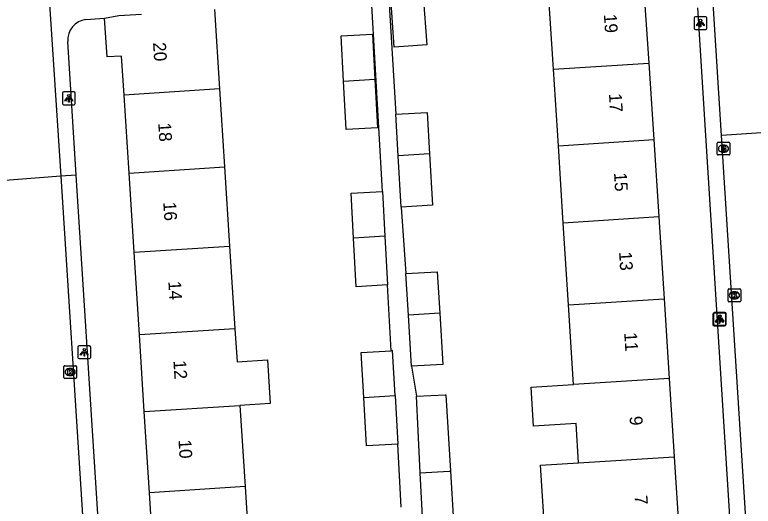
# Model space of a CAD drawing. Extents: x 159689 to 160786, y 387323 to 388339.
# Drawn here: x 160576.8 to 160634.5, y 387640.8 to 387679.2 of the extents above; entities that cross this region are included whole.
import ezdxf

# ---------------------------------------------------------------- set-up
doc = ezdxf.new("R2010")
doc.units = 0
for name, color, linetype in [('IMGEO_Brandkraan', 7, 'Continuous'), ('IMGEO_Kolk', 7, 'Continuous'), ('IMGEO_Lichtpunt', 7, 'Continuous'), ('IMGEO_Pand', 7, 'Continuous'), ('IMGEO_Pand_nummerreeks', 7, 'Continuous'), ('IMGEO_Rijbaan_lokaal_open', 7, 'Continuous'), ('IMGEO_Voetpad_open', 7, 'Continuous')]:
    doc.layers.add(name, color=color, linetype=linetype)

msp = doc.modelspace()

# ---------------------------------------------------------------- linework, layer by layer
at = {"layer": 'IMGEO_Brandkraan'}
for p, q in [((160631.72, 387668.304), (160631.72, 387669.156)), ((160631.795, 387669.23), (160632.647, 387669.23)), ((160632.721, 387669.156), (160632.721, 387668.304)), ((160632.208, 387669.01), (160632.233, 387669.01)), ((160632.647, 387668.23), (160631.795, 387668.23)), ((160632.231, 387668.45), (160632.206, 387668.45))]:
    msp.add_line(p, q, dxfattribs=at)
for points in [[(160631.72, 387668.304), (160631.72, 387669.156)], [(160631.795, 387669.23), (160632.647, 387669.23)], [(160632.721, 387669.156), (160632.721, 387668.304)], [(160632.068, 387668.93), (160632.068, 387668.53), (160632.281, 387668.53)], [(160632.299, 387668.93), (160632.068, 387668.93)], [(160632.247, 387668.849), (160632.193, 387668.849), (160632.193, 387668.773)], [(160632.193, 387668.773), (160632.246, 387668.773)], [(160632.255, 387668.697), (160632.193, 387668.697), (160632.193, 387668.616)], [(160632.193, 387668.616), (160632.255, 387668.616)], [(160632.647, 387668.23), (160631.795, 387668.23)]]:
    msp.add_lwpolyline(points, dxfattribs=at)
for centre, radius, start, end in [((160631.797, 387669.154), 0.0765, 91.55205, 178.44795), ((160631.797, 387669.154), 0.0765, 91.55205, 178.44795), ((160632.645, 387669.154), 0.0765, 1.55205, 88.44795), ((160632.645, 387669.154), 0.0765, 1.55205, 88.44795), ((160632.248, 387668.811), 0.0379, 267.82845, 90.93552), ((160632.256, 387668.656), 0.0404, 269.87594, 90.50774), ((160632.287, 387668.781), 0.251, 268.66757, 293.53466), ((160632.303, 387668.785), 0.145, 59.4692, 91.53667), ((160632.328, 387668.832), 0.0922, 285.51372, 58.15012), ((160632.333, 387668.64), 0.105, 301.31148, 78.98903), ((160631.797, 387668.306), 0.0765, 181.55205, 268.44795), ((160631.797, 387668.306), 0.0765, 181.55205, 268.44795), ((160632.645, 387668.306), 0.0765, 271.55205, 358.44795), ((160632.645, 387668.306), 0.0765, 271.55205, 358.44795)]:
    msp.add_arc(centre, radius, start, end, dxfattribs=at)
for centre, major_axis, ratio, start_param, end_param in [((160632.207, 387668.73), (-0.387, 0.002), 0.722429, 4.712389, 7.853982), ((160632.232, 387668.73), (-0.39, 0.002), 0.717154, 1.570796, 4.712389)]:
    msp.add_ellipse(centre, major_axis=major_axis, ratio=ratio, start_param=start_param, end_param=end_param, dxfattribs=at)
at = {"layer": 'IMGEO_Kolk'}
for p, q in [((160632.577, 387656.826), (160632.577, 387657.678)), ((160632.652, 387657.752), (160633.504, 387657.752)), ((160633.065, 387657.532), (160633.09, 387657.532)), ((160633.578, 387657.678), (160633.578, 387656.826)), ((160633.088, 387656.972), (160633.063, 387656.972)), ((160633.504, 387656.752), (160632.652, 387656.752)), ((160580.718, 387651.751), (160581.57, 387651.751)), ((160580.643, 387650.825), (160580.643, 387651.677)), ((160581.131, 387651.531), (160581.156, 387651.531)), ((160581.644, 387651.677), (160581.644, 387650.825)), ((160581.57, 387650.751), (160580.718, 387650.751)), ((160581.154, 387650.971), (160581.129, 387650.971))]:
    msp.add_line(p, q, dxfattribs=at)
for points in [[(160632.577, 387656.826), (160632.577, 387657.678)], [(160632.652, 387657.752), (160633.504, 387657.752)], [(160633.578, 387657.678), (160633.578, 387656.826)], [(160632.898, 387657.452), (160633.021, 387657.452), (160633.021, 387657.301), (160633.151, 387657.452), (160633.315, 387657.452), (160633.169, 387657.301), (160633.322, 387657.052), (160633.17, 387657.052), (160633.085, 387657.216), (160633.021, 387657.149), (160633.021, 387657.052), (160632.898, 387657.052), (160632.898, 387657.452)], [(160633.504, 387656.752), (160632.652, 387656.752)], [(160580.718, 387651.751), (160581.57, 387651.751)], [(160580.643, 387650.825), (160580.643, 387651.677)], [(160580.964, 387651.451), (160581.087, 387651.451), (160581.087, 387651.3), (160581.217, 387651.451), (160581.381, 387651.451), (160581.235, 387651.3), (160581.388, 387651.051), (160581.236, 387651.051), (160581.151, 387651.215), (160581.087, 387651.148), (160581.087, 387651.051), (160580.964, 387651.051), (160580.964, 387651.451)], [(160581.644, 387651.677), (160581.644, 387650.825)], [(160581.57, 387650.751), (160580.718, 387650.751)]]:
    msp.add_lwpolyline(points, dxfattribs=at)
for centre, start, end in [((160632.654, 387657.676), 91.55205, 178.44795), ((160632.654, 387657.676), 91.55205, 178.44795), ((160633.502, 387657.676), 1.55205, 88.44795), ((160633.502, 387657.676), 1.55205, 88.44795), ((160632.654, 387656.828), 181.55205, 268.44795), ((160632.654, 387656.828), 181.55205, 268.44795), ((160633.502, 387656.828), 271.55205, 358.44795), ((160633.502, 387656.828), 271.55205, 358.44795), ((160580.72, 387651.675), 91.55205, 178.44795), ((160580.72, 387651.675), 91.55205, 178.44795), ((160581.568, 387651.675), 1.55205, 88.44795), ((160581.568, 387651.675), 1.55205, 88.44795), ((160580.72, 387650.827), 181.55205, 268.44795), ((160580.72, 387650.827), 181.55205, 268.44795), ((160581.568, 387650.827), 271.55205, 358.44795), ((160581.568, 387650.827), 271.55205, 358.44795)]:
    msp.add_arc(centre, 0.0765, start, end, dxfattribs=at)
for centre, major_axis, ratio, start_param, end_param in [((160633.064, 387657.252), (-0.387, 0.002), 0.722429, 4.712389, 7.853982), ((160633.089, 387657.252), (-0.39, 0.002), 0.717154, 1.570796, 4.712389), ((160581.13, 387651.251), (-0.387, 0.002), 0.722429, 4.712389, 7.853982), ((160581.155, 387651.251), (-0.39, 0.002), 0.717154, 1.570796, 4.712389)]:
    msp.add_ellipse(centre, major_axis=major_axis, ratio=ratio, start_param=start_param, end_param=end_param, dxfattribs=at)
at = {"layer": 'IMGEO_Lichtpunt'}
for p, q in [((160629.93, 387678.949), (160629.93, 387678.142)), ((160629.93, 387678.949), (160629.93, 387678.142)), ((160630.832, 387679.044), (160630.024, 387679.044)), ((160630.832, 387679.044), (160630.024, 387679.044)), ((160630.926, 387678.142), (160630.926, 387678.949)), ((160630.926, 387678.142), (160630.926, 387678.949)), ((160630.024, 387678.048), (160630.832, 387678.048)), ((160630.024, 387678.048), (160630.832, 387678.048)), ((160581.445, 387673.16), (160580.637, 387673.16)), ((160581.445, 387673.16), (160580.637, 387673.16)), ((160580.543, 387673.065), (160580.543, 387672.258)), ((160580.543, 387673.065), (160580.543, 387672.258)), ((160581.539, 387672.258), (160581.539, 387673.065)), ((160581.539, 387672.258), (160581.539, 387673.065)), ((160580.637, 387672.164), (160581.445, 387672.164)), ((160580.637, 387672.164), (160581.445, 387672.164)), ((160631.436, 387655.829), (160631.436, 387655.022)), ((160631.436, 387655.829), (160631.436, 387655.022)), ((160632.303, 387655.862), (160631.495, 387655.862)), ((160632.303, 387655.862), (160631.495, 387655.862)), ((160632.338, 387655.924), (160631.53, 387655.924)), ((160632.338, 387655.924), (160631.53, 387655.924)), ((160632.432, 387655.022), (160632.432, 387655.829)), ((160632.432, 387655.022), (160632.432, 387655.829)), ((160631.401, 387655.767), (160631.401, 387654.96)), ((160631.401, 387655.767), (160631.401, 387654.96)), ((160632.397, 387654.96), (160632.397, 387655.767)), ((160632.397, 387654.96), (160632.397, 387655.767)), ((160631.495, 387654.866), (160632.303, 387654.866)), ((160631.495, 387654.866), (160632.303, 387654.866)), ((160631.53, 387654.928), (160632.338, 387654.928)), ((160631.53, 387654.928), (160632.338, 387654.928)), ((160581.751, 387653.21), (160581.751, 387652.403)), ((160581.751, 387653.21), (160581.751, 387652.403)), ((160582.653, 387653.305), (160581.845, 387653.305)), ((160582.653, 387653.305), (160581.845, 387653.305)), ((160582.747, 387652.403), (160582.747, 387653.21)), ((160582.747, 387652.403), (160582.747, 387653.21)), ((160581.845, 387652.309), (160582.653, 387652.309)), ((160581.845, 387652.309), (160582.653, 387652.309))]:
    msp.add_line(p, q, dxfattribs=at)
for points in [[(160630.304, 387678.613), (160630.343, 387678.585), (160630.155, 387678.323), (160630.117, 387678.35), (160630.304, 387678.613)], [(160630.406, 387678.565), (160630.453, 387678.565), (160630.453, 387678.243), (160630.406, 387678.243), (160630.406, 387678.565)], [(160630.516, 387678.585), (160630.554, 387678.612), (160630.741, 387678.35), (160630.702, 387678.322), (160630.516, 387678.585)], [(160580.917, 387672.729), (160580.956, 387672.701), (160580.768, 387672.439), (160580.73, 387672.466), (160580.917, 387672.729)], [(160581.019, 387672.681), (160581.066, 387672.681), (160581.066, 387672.359), (160581.019, 387672.359), (160581.019, 387672.681)], [(160581.129, 387672.701), (160581.167, 387672.728), (160581.354, 387672.466), (160581.315, 387672.438), (160581.129, 387672.701)], [(160631.775, 387655.431), (160631.814, 387655.403), (160631.626, 387655.141), (160631.588, 387655.168), (160631.775, 387655.431)], [(160631.81, 387655.493), (160631.849, 387655.465), (160631.661, 387655.203), (160631.623, 387655.23), (160631.81, 387655.493)], [(160631.877, 387655.383), (160631.924, 387655.383), (160631.924, 387655.061), (160631.877, 387655.061), (160631.877, 387655.383)], [(160631.912, 387655.445), (160631.959, 387655.445), (160631.959, 387655.123), (160631.912, 387655.123), (160631.912, 387655.445)], [(160631.987, 387655.403), (160632.025, 387655.43), (160632.212, 387655.168), (160632.173, 387655.14), (160631.987, 387655.403)], [(160632.022, 387655.465), (160632.06, 387655.492), (160632.247, 387655.23), (160632.208, 387655.202), (160632.022, 387655.465)], [(160582.125, 387652.874), (160582.164, 387652.846), (160581.976, 387652.584), (160581.938, 387652.611), (160582.125, 387652.874)], [(160582.227, 387652.826), (160582.274, 387652.826), (160582.274, 387652.504), (160582.227, 387652.504), (160582.227, 387652.826)], [(160582.337, 387652.846), (160582.375, 387652.873), (160582.562, 387652.611), (160582.523, 387652.583), (160582.337, 387652.846)]]:
    msp.add_lwpolyline(points, dxfattribs=at)
for centre in [(160630.429, 387678.747), (160581.042, 387672.863), (160631.9, 387655.565), (160631.935, 387655.627), (160582.25, 387653.008)]:
    msp.add_circle(centre, 0.0994, dxfattribs=at)
for centre, start, end in [((160630.024, 387678.949), 90, 180), ((160630.024, 387678.949), 90, 180), ((160630.832, 387678.949), 0, 90), ((160630.832, 387678.949), 0, 90), ((160630.024, 387678.142), 180, 270), ((160630.024, 387678.142), 180, 270), ((160630.832, 387678.142), 270, 0), ((160630.832, 387678.142), 270, 360), ((160580.637, 387673.065), 90, 180), ((160580.637, 387673.065), 90, 180), ((160581.445, 387673.065), 0, 90), ((160581.445, 387673.065), 0, 90), ((160580.637, 387672.258), 180, 270), ((160580.637, 387672.258), 180, 270), ((160581.445, 387672.258), 270, 0), ((160581.445, 387672.258), 270, 360), ((160631.495, 387655.767), 90, 180), ((160631.495, 387655.767), 90, 180), ((160631.53, 387655.829), 90, 180), ((160631.53, 387655.829), 90, 180), ((160632.303, 387655.767), 0, 90), ((160632.303, 387655.767), 0, 90), ((160632.338, 387655.829), 0, 90), ((160632.338, 387655.829), 0, 90), ((160631.495, 387654.96), 180, 270), ((160631.495, 387654.96), 180, 270), ((160631.53, 387655.022), 180, 270), ((160631.53, 387655.022), 180, 270), ((160632.303, 387654.96), 270, 0), ((160632.303, 387654.96), 270, 360), ((160632.338, 387655.022), 270, 0), ((160632.338, 387655.022), 270, 360), ((160581.845, 387653.21), 90, 180), ((160581.845, 387653.21), 90, 180), ((160582.653, 387653.21), 0, 90), ((160582.653, 387653.21), 0, 90), ((160581.845, 387652.403), 180, 270), ((160581.845, 387652.403), 180, 270), ((160582.653, 387652.403), 270, 0), ((160582.653, 387652.403), 270, 360)]:
    msp.add_arc(centre, 0.0946, start, end, dxfattribs=at)
at = {"layer": 'IMGEO_Pand'}
for points in [[(160625.94, 387681.85), (160626.398, 387675.413)], [(160618.928, 387674.936), (160618.521, 387681.312)], [(160608.751, 387680.676), (160609.024, 387676.847), (160606.466, 387676.665), (160606.206, 387680.533)], [(160592.431, 387679.6), (160592.828, 387673.393)], [(160583.839, 387678.942), (160584.961, 387679.129), (160586.708, 387679.241)], [(160585.358, 387672.915), (160585.163, 387675.96), (160584.037, 387675.894), (160583.839, 387678.942)], [(160602.515, 387674.013), (160602.322, 387677.542), (160604.77, 387677.676), (160604.963, 387674.169)], [(160618.928, 387674.936), (160626.398, 387675.413)], [(160626.398, 387675.413), (160626.78, 387669.432)], [(160619.311, 387668.955), (160618.928, 387674.936)], [(160604.963, 387674.169), (160605.172, 387670.353), (160602.724, 387670.218), (160602.515, 387674.013)], [(160602.515, 387674.013), (160604.963, 387674.169)], [(160592.828, 387673.393), (160585.358, 387672.915)], [(160592.828, 387673.393), (160593.218, 387667.292)], [(160585.748, 387666.814), (160585.358, 387672.915)], [(160606.603, 387671.412), (160609.051, 387671.555), (160609.241, 387668.312)], [(160606.794, 387668.156), (160606.603, 387671.412)], [(160619.311, 387668.955), (160626.78, 387669.432)], [(160626.78, 387669.432), (160627.167, 387663.38)], [(160619.697, 387662.903), (160619.311, 387668.955)], [(160609.241, 387668.312), (160606.794, 387668.156)], [(160607.028, 387664.155), (160606.794, 387668.156)], [(160609.241, 387668.312), (160609.475, 387664.299), (160607.028, 387664.155)], [(160585.748, 387666.814), (160593.218, 387667.292)], [(160586.143, 387660.625), (160585.748, 387666.814)], [(160593.218, 387667.292), (160593.613, 387661.102)], [(160603.3, 387661.721), (160603.107, 387665.252), (160605.555, 387665.386)], [(160605.555, 387665.386), (160605.748, 387661.877)], [(160627.167, 387663.38), (160619.697, 387662.903)], [(160627.167, 387663.38), (160627.576, 387656.981)], [(160620.106, 387656.504), (160619.697, 387662.903)], [(160605.748, 387661.877), (160603.3, 387661.721)], [(160605.957, 387658.063), (160603.509, 387657.928), (160603.3, 387661.721)], [(160605.748, 387661.877), (160605.957, 387658.063)], [(160586.143, 387660.625), (160593.613, 387661.102)], [(160593.613, 387661.102), (160594.027, 387654.635)], [(160586.557, 387654.157), (160586.143, 387660.625)], [(160607.399, 387658.961), (160609.847, 387659.104), (160610.037, 387655.861)], [(160607.59, 387655.705), (160607.399, 387658.961)], [(160620.106, 387656.504), (160627.576, 387656.981)], [(160627.576, 387656.981), (160627.973, 387650.758)], [(160620.504, 387650.28), (160620.106, 387656.504)], [(160610.037, 387655.861), (160607.59, 387655.705)], [(160610.037, 387655.861), (160610.271, 387651.848), (160607.824, 387651.704)], [(160607.824, 387651.704), (160607.59, 387655.705)], [(160594.027, 387654.635), (160586.557, 387654.157)], [(160594.027, 387654.635), (160594.191, 387652.064), (160596.566, 387652.216), (160596.785, 387648.798), (160594.409, 387648.646)], [(160586.939, 387648.168), (160586.557, 387654.157)], [(160604.096, 387649.266), (160603.903, 387652.795), (160606.238, 387652.923)], [(160606.544, 387649.422), (160606.351, 387652.929), (160606.238, 387652.923)], [(160627.973, 387650.758), (160620.504, 387650.28)], [(160627.973, 387650.758), (160628.365, 387644.629)], [(160620.895, 387644.152), (160620.698, 387647.241), (160617.371, 387647.028), (160617.177, 387650.067), (160620.504, 387650.28)], [(160608.214, 387649.356), (160610.475, 387649.468), (160610.513, 387649.47), (160610.892, 387643.512)], [(160604.096, 387649.266), (160606.544, 387649.422)], [(160606.753, 387645.606), (160604.305, 387645.471), (160604.096, 387649.266)], [(160606.544, 387649.422), (160606.753, 387645.606)], [(160608.51, 387643.361), (160608.348, 387646.644), (160608.214, 387649.356)], [(160586.939, 387648.168), (160594.409, 387648.646)], [(160594.409, 387648.646), (160594.815, 387642.295)], [(160587.345, 387641.817), (160586.939, 387648.168)], [(160620.895, 387644.152), (160628.365, 387644.629)], [(160628.365, 387644.629), (160628.751, 387638.586)], [(160621.281, 387638.109), (160618.3, 387637.918), (160617.914, 387643.961), (160620.895, 387644.152)], [(160608.51, 387643.361), (160610.77, 387643.505), (160610.892, 387643.512)], [(160608.705, 387639.432), (160608.51, 387643.361)], [(160610.892, 387643.512), (160611.123, 387639.552), (160608.705, 387639.432)], [(160594.815, 387642.295), (160587.345, 387641.817)], [(160594.815, 387642.295), (160595.191, 387636.404)], [(160587.722, 387635.926), (160587.345, 387641.817)]]:
    msp.add_lwpolyline(points, dxfattribs=at)
at = {"layer": 'IMGEO_Rijbaan_lokaal_open'}
for points in [[(160632.073, 387669.758), (160630.518, 387694.203)], [(160578.328, 387690.754), (160578.817, 387690.763), (160580.403, 387666.582)], [(160637.968, 387670.144), (160632.073, 387669.758)], [(160635.335, 387618.481), (160632.073, 387669.758)], [(160580.403, 387666.582), (160573.726, 387666.064)], [(160581.621, 387666.66), (160580.403, 387666.582)], [(160580.403, 387666.582), (160583.702, 387615.16), (160584.01, 387615.178)], [(160584.804, 387616.905), (160581.621, 387666.66)]]:
    msp.add_lwpolyline(points, dxfattribs=at)
at = {"layer": 'IMGEO_Voetpad_open'}
for points in [[(160605.689, 387686.49), (160606.603, 387671.412)], [(160605.555, 387665.386), (160604.707, 387680.413)], [(160630.196, 387679.739), (160630.822, 387669.758), (160633.939, 387620.09)], [(160582.376, 387678.818), (160583.839, 387678.942)], [(160581.621, 387666.66), (160580.952, 387677.109)], [(160607.028, 387664.155), (160607.399, 387658.961)], [(160606.238, 387652.923), (160605.957, 387658.063)], [(160607.824, 387651.704), (160608.214, 387649.356)], [(160607.023, 387640.681), (160606.753, 387645.606)]]:
    msp.add_lwpolyline(points, dxfattribs=at)
msp.add_arc((160582.567, 387677.211), 1.619, 96.79177, 183.60368, dxfattribs=at)

# ---------------------------------------------------------------- texts
at = {"layer": 'IMGEO_Pand_nummerreeks'}
for s, rotation, p in [('19', 273.65618, (160622.868, 387679.224)), ('20', 273.65624, (160587.621, 387677.013)), ('17', 273.65618, (160623.264, 387673.029)), ('18', 273.65624, (160588.023, 387670.728)), ('15', 273.65618, (160623.66, 387666.833)), ('16', 273.65624, (160588.419, 387664.535)), ('13', 273.65618, (160624.056, 387660.637)), ('14', 273.65624, (160588.815, 387658.339)), ('11', 273.65618, (160624.458, 387654.327)), ('12', 273.65624, (160589.211, 387652.147)), ('9', 273.65618, (160624.876, 387647.786)), ('10', 273.65624, (160589.607, 387645.945)), ('7', 273.65618, (160625.272, 387641.59))]:
    msp.add_text(s, height=1, rotation=rotation, dxfattribs=at).set_placement(p)

doc.saveas('drawing.dxf')
